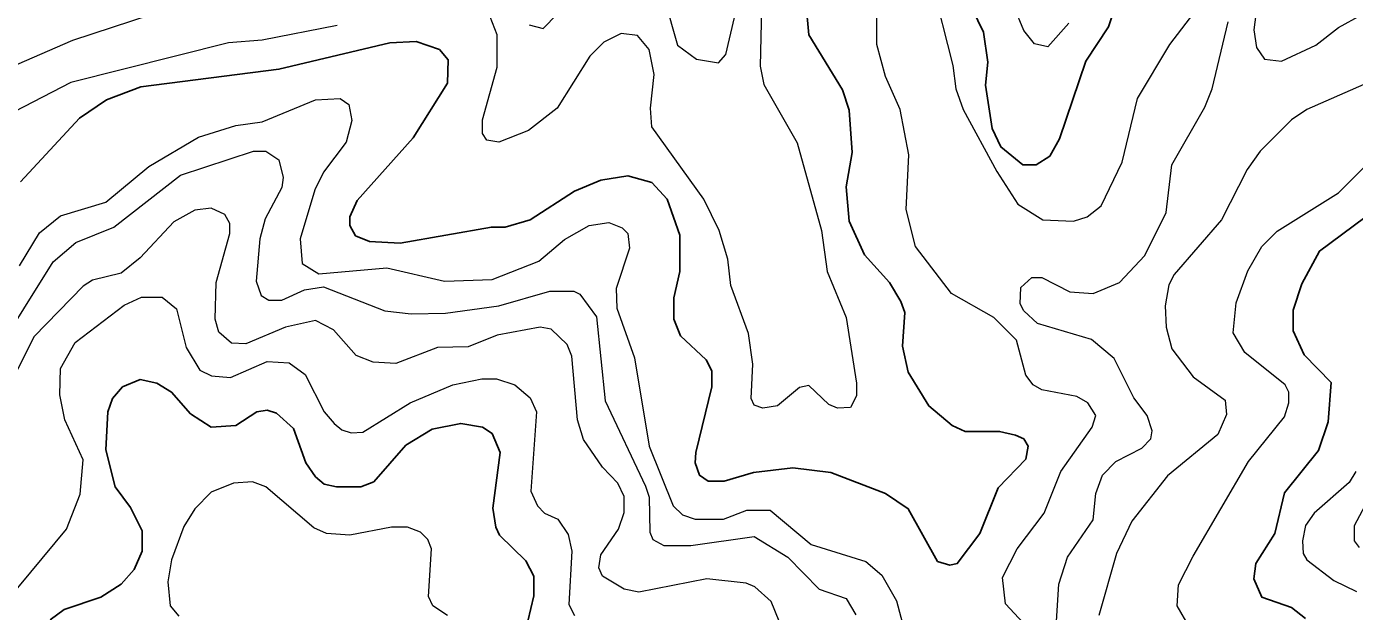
# Model space of a CAD drawing. Extents: x 577 to 602.9, y 7483.8 to 7511.6.
# Drawn here: x 579.108 to 580.554, y 7489.138 to 7489.775 of the extents above; entities that cross this region are included whole.
import ezdxf

# ---------------------------------------------------------------- set-up
doc = ezdxf.new("R2010")
doc.units = 0
doc.header["$LTSCALE"] = 0.032
doc.layers.add('1', color=7, linetype='Continuous', lineweight=25)
doc.layers.add('2', color=7, linetype='Continuous', lineweight=13)

msp = doc.modelspace()

# ---------------------------------------------------------------- linework, layer by layer
at = {"layer": '1'}
for points in [[(580.3058, 7489.8334), (580.2859, 7489.7746), (580.2613, 7489.7372), (580.2326, 7489.6529), (580.2223, 7489.6339), (580.2072, 7489.6243), (580.1929, 7489.6243), (580.1687, 7489.6439), (580.1593, 7489.6641), (580.1523, 7489.711), (580.1547, 7489.7364), (580.1499, 7489.769), (580.1309, 7489.808)], [(579.9567, 7489.7977), (579.9599, 7489.7659), (579.9965, 7489.7062), (580.0036, 7489.684), (580.0068, 7489.6378), (580.0005, 7489.6005), (580.0036, 7489.5631), (580.0203, 7489.5265), (580.0474, 7489.4963), (580.0601, 7489.4756), (580.0641, 7489.4637), (580.0617, 7489.4271), (580.068, 7489.3985), (580.0903, 7489.3619), (580.1158, 7489.3404), (580.1301, 7489.3341), (580.1674, 7489.3341), (580.1849, 7489.3301), (580.1937, 7489.3261), (580.1985, 7489.3182), (580.1961, 7489.3039), (580.1659, 7489.2728), (580.146, 7489.2228), (580.1213, 7489.1902), (580.1134, 7489.1886), (580.0999, 7489.1925), (580.068, 7489.2498), (580.0434, 7489.2665), (579.9838, 7489.2895), (579.9424, 7489.2943), (579.8995, 7489.2895), (579.8677, 7489.28), (579.8502, 7489.28), (579.8406, 7489.2864), (579.8359, 7489.2999), (579.8366, 7489.311), (579.8541, 7489.3826), (579.8541, 7489.4001), (579.8478, 7489.412), (579.82, 7489.4382)], [(579.82, 7489.4382), (579.8128, 7489.4565), (579.8128, 7489.4796), (579.8192, 7489.5082), (579.8192, 7489.548), (579.8056, 7489.5869), (579.7889, 7489.6052), (579.7627, 7489.6124), (579.7333, 7489.6076), (579.7047, 7489.5957), (579.6561, 7489.5647), (579.6291, 7489.5567), (579.614, 7489.5567), (579.5146, 7489.5392), (579.4812, 7489.5408), (579.4661, 7489.5472), (579.4597, 7489.5583), (579.4597, 7489.5679), (579.4677, 7489.5854), (579.5289, 7489.6537), (579.5663, 7489.7134), (579.5671, 7489.7388), (579.5575, 7489.75), (579.5321, 7489.7587), (579.5035, 7489.7571), (579.3826, 7489.7285), (579.2323, 7489.7094), (579.1949, 7489.6951), (579.1655, 7489.6752), (579.1011, 7489.606)], [(580.5006, 7489.1305), (580.4855, 7489.1424), (580.4529, 7489.1536), (580.4442, 7489.1735), (580.4465, 7489.1902), (580.4672, 7489.2228), (580.4776, 7489.2673), (580.5149, 7489.3134), (580.5253, 7489.3444), (580.5285, 7489.3874), (580.499, 7489.4176), (580.4871, 7489.4438), (580.4871, 7489.4661), (580.4966, 7489.4947), (580.5157, 7489.5305), (580.5905, 7489.5861)], [(579.1337, 7489.1289), (579.1488, 7489.1401), (579.1886, 7489.1536), (579.2108, 7489.1679), (579.2252, 7489.1838), (579.2339, 7489.2037), (579.2339, 7489.2259), (579.2212, 7489.2514), (579.2045, 7489.2736), (579.1941, 7489.3142), (579.1965, 7489.3555), (579.2013, 7489.3699), (579.2124, 7489.3826), (579.2315, 7489.3905), (579.2498, 7489.3866), (579.2657, 7489.377), (579.2864, 7489.3532), (579.3087, 7489.3388), (579.3357, 7489.3404), (579.3587, 7489.3555), (579.3699, 7489.3571), (579.3802, 7489.354), (579.3985, 7489.3373), (579.412, 7489.2999), (579.4224, 7489.2848), (579.4319, 7489.2768), (579.4454, 7489.2736), (579.4717, 7489.2736), (579.486, 7489.2792), (579.521, 7489.319), (579.5496, 7489.3365), (579.5806, 7489.3428), (579.6045, 7489.3388), (579.6148, 7489.3317), (579.6235, 7489.311), (579.6156, 7489.2506), (579.6188, 7489.2299), (579.6227, 7489.2212), (579.6514, 7489.1933), (579.6601, 7489.1766), (579.6601, 7489.1552), (579.6506, 7489.1138)]]:
    msp.add_lwpolyline(points, dxfattribs=at)
at = {"layer": '2'}
for points in [[(579.6553, 7489.777), (579.6705, 7489.773), (579.7635, 7489.8684)], [(579.909, 7489.8271), (579.9066, 7489.7317), (579.9106, 7489.7118), (579.9472, 7489.6482), (579.9734, 7489.5528), (579.9798, 7489.5082), (580.0005, 7489.4581), (580.0116, 7489.3866), (580.0116, 7489.373), (580.0052, 7489.3603), (579.9909, 7489.3595), (579.9814, 7489.3635), (579.9599, 7489.3842), (579.9496, 7489.3818), (579.9257, 7489.3619), (579.9098, 7489.3595), (579.9003, 7489.3627), (579.8971, 7489.3699), (579.8987, 7489.4072), (579.8939, 7489.4406), (579.8748, 7489.4931), (579.8716, 7489.5217), (579.8621, 7489.5528), (579.8454, 7489.5869), (579.7889, 7489.6657), (579.7873, 7489.6863), (579.7913, 7489.7229), (579.7858, 7489.75), (579.773, 7489.7651), (579.7555, 7489.7674), (579.7365, 7489.7579), (579.7213, 7489.7428), (579.6856, 7489.6863), (579.6546, 7489.6617), (579.622, 7489.649), (579.6092, 7489.6514), (579.6045, 7489.6585), (579.6045, 7489.6736), (579.6204, 7489.7309), (579.6204, 7489.7659), (579.61, 7489.7921)], [(580.0935, 7489.8231), (580.1166, 7489.7325), (580.1197, 7489.707), (580.1277, 7489.6848), (580.1643, 7489.6172), (580.1873, 7489.5814), (580.2144, 7489.5647), (580.2478, 7489.5631), (580.2629, 7489.5679), (580.278, 7489.5798), (580.301, 7489.6275), (580.3177, 7489.6967), (580.3527, 7489.7555), (580.4052, 7489.8239)], [(580.4497, 7489.8136), (580.4442, 7489.7714), (580.4473, 7489.7523), (580.4561, 7489.7396), (580.4744, 7489.7372), (580.5118, 7489.7547), (580.5364, 7489.7738), (580.5865, 7489.8016)], [(579.8025, 7489.8048), (579.8168, 7489.7547), (579.8374, 7489.7396), (579.8613, 7489.7356), (579.8693, 7489.7444), (579.8788, 7489.7849)], [(579.0717, 7489.7229), (579.1584, 7489.7603), (579.2657, 7489.7953)], [(580.2024, 7489.1154), (580.1738, 7489.1464), (580.1706, 7489.175), (580.1865, 7489.2061), (580.2159, 7489.245), (580.2342, 7489.2903), (580.2684, 7489.3388), (580.2724, 7489.3516), (580.2637, 7489.3651), (580.2517, 7489.3722), (580.2136, 7489.3794), (580.204, 7489.385), (580.1961, 7489.3953), (580.1857, 7489.4335), (580.1611, 7489.4581), (580.115, 7489.4844), (580.076, 7489.5353), (580.0657, 7489.5758), (580.0688, 7489.6354), (580.0593, 7489.6848), (580.0434, 7489.7205), (580.0339, 7489.7555), (580.0339, 7489.7953)], [(580.243, 7489.7786), (580.2199, 7489.7531), (580.2056, 7489.7563), (580.1937, 7489.7706), (580.1833, 7489.7961)], [(579.4462, 7489.7762), (579.3643, 7489.7603), (579.3277, 7489.7571), (579.156, 7489.7142), (579.0534, 7489.6609)], [(580.2295, 7489.1273), (580.2319, 7489.1679), (580.2414, 7489.1973), (580.2692, 7489.2379), (580.2724, 7489.2665), (580.2796, 7489.2864), (580.2939, 7489.3015), (580.3225, 7489.3158), (580.332, 7489.3261), (580.3336, 7489.3349), (580.3281, 7489.3516), (580.3138, 7489.3707), (580.2923, 7489.4136), (580.2676, 7489.4343), (580.2088, 7489.4518), (580.1937, 7489.4653), (580.1897, 7489.4732), (580.1905, 7489.4907), (580.2024, 7489.5019), (580.2136, 7489.5019), (580.2438, 7489.486), (580.2692, 7489.4844), (580.2979, 7489.4963), (580.3257, 7489.5257), (580.3487, 7489.5726), (580.3551, 7489.6243), (580.3909, 7489.6871), (580.3988, 7489.707), (580.4163, 7489.7802)], [(580.5642, 7489.7118), (580.5022, 7489.6848), (580.4855, 7489.6736), (580.4513, 7489.6394), (580.437, 7489.6195), (580.4092, 7489.5647), (580.3575, 7489.505), (580.3519, 7489.4939), (580.3479, 7489.4708), (580.3487, 7489.4478), (580.3551, 7489.4239), (580.3782, 7489.3937), (580.4132, 7489.3683), (580.4147, 7489.3524), (580.4052, 7489.3309), (580.3503, 7489.2856), (580.3114, 7489.2363), (580.2947, 7489.2013), (580.2756, 7489.1337)], [(579.1003, 7489.5146), (579.1218, 7489.5504), (579.1448, 7489.5687), (579.1941, 7489.5838), (579.2411, 7489.6227), (579.2951, 7489.6545), (579.3357, 7489.6673), (579.3643, 7489.6712), (579.4224, 7489.6951), (579.4494, 7489.6967), (579.4589, 7489.6903), (579.4621, 7489.6728), (579.4558, 7489.649), (579.4311, 7489.6164), (579.4216, 7489.5973), (579.4057, 7489.544), (579.408, 7489.517), (579.4263, 7489.5058), (579.5003, 7489.5122), (579.5631, 7489.4979), (579.6148, 7489.4995), (579.6657, 7489.5194), (579.6935, 7489.5432), (579.7206, 7489.5583), (579.742, 7489.5615), (579.7563, 7489.5559), (579.7627, 7489.5496), (579.7643, 7489.5337), (579.75, 7489.4899), (579.7508, 7489.4685), (579.7699, 7489.4144), (579.7858, 7489.3182), (579.812, 7489.253), (579.8223, 7489.2434), (579.8359, 7489.2387), (579.8669, 7489.2387), (579.8923, 7489.2482), (579.9178, 7489.2482), (579.9623, 7489.2108)], [(579.0423, 7489.3683), (579.1369, 7489.5186), (579.1615, 7489.54), (579.2029, 7489.5567), (579.2753, 7489.6132), (579.3548, 7489.6394), (579.3683, 7489.6394), (579.3826, 7489.6299), (579.3874, 7489.6108), (579.3858, 7489.5997), (579.3675, 7489.5655), (579.3619, 7489.544), (579.358, 7489.4979), (579.3635, 7489.482), (579.3715, 7489.4772), (579.3858, 7489.4772), (579.4104, 7489.4883), (579.4311, 7489.4915), (579.4979, 7489.4653), (579.5265, 7489.4621), (579.5639, 7489.4629), (579.622, 7489.4708), (579.6776, 7489.4868), (579.7039, 7489.4868), (579.7102, 7489.4836), (579.7285, 7489.4589), (579.738, 7489.3675), (579.7818, 7489.2744), (579.7858, 7489.2625)], [(580.4696, 7489.552), (580.5364, 7489.5941), (580.5658, 7489.6235)], [(579.9368, 7489.1043), (579.9186, 7489.1488), (579.9011, 7489.1647), (579.8915, 7489.1687), (579.8486, 7489.1735), (579.7746, 7489.1591), (579.7587, 7489.1623), (579.7349, 7489.1766), (579.7309, 7489.1854), (579.7333, 7489.1997), (579.7524, 7489.2275), (579.7587, 7489.2458), (579.7587, 7489.2633), (579.7516, 7489.2776), (579.7349, 7489.2951), (579.7142, 7489.3253), (579.7078, 7489.3468), (579.7015, 7489.416), (579.6967, 7489.4287), (579.6792, 7489.4454), (579.6673, 7489.4478), (579.6204, 7489.439), (579.5886, 7489.4263), (579.5552, 7489.4255), (579.5098, 7489.408), (579.4852, 7489.4096), (579.4669, 7489.4168), (579.4422, 7489.4446), (579.4224, 7489.4549), (579.3898, 7489.4478), (579.3468, 7489.4295), (579.3309, 7489.4303), (579.3174, 7489.4422), (579.3134, 7489.4565), (579.3142, 7489.4963), (579.3293, 7489.5496), (579.3293, 7489.5607), (579.3238, 7489.5702), (579.3087, 7489.5774), (579.2912, 7489.575), (579.2681, 7489.5623), (579.2315, 7489.5233), (579.2108, 7489.5066), (579.1798, 7489.4987)], [(580.3742, 7489.121), (580.3607, 7489.144), (580.3623, 7489.1671), (580.3782, 7489.1981), (580.4386, 7489.3015), (580.4776, 7489.35), (580.4823, 7489.3651), (580.4823, 7489.377), (580.4784, 7489.385), (580.4346, 7489.42), (580.4219, 7489.4414), (580.4251, 7489.474), (580.4378, 7489.509), (580.4529, 7489.5353), (580.4696, 7489.552)], [(579.1798, 7489.4987), (579.1695, 7489.4923), (579.1162, 7489.4375), (579.0979, 7489.4017)], [(579.1496, 7489.3468), (579.1441, 7489.3738), (579.1448, 7489.4025), (579.1607, 7489.4311), (579.214, 7489.4716), (579.2331, 7489.4804), (579.2554, 7489.4804), (579.2713, 7489.4677), (579.2816, 7489.4255), (579.2967, 7489.4009), (579.3094, 7489.3945), (579.3301, 7489.3929), (579.3699, 7489.4104), (579.3937, 7489.4088), (579.4112, 7489.3961), (579.4319, 7489.3555), (579.443, 7489.3428), (579.451, 7489.3357), (579.4613, 7489.3325), (579.474, 7489.3333), (579.5257, 7489.3651), (579.5719, 7489.385), (579.6037, 7489.3913), (579.6196, 7489.3913), (579.6394, 7489.385), (579.6561, 7489.3707), (579.6633, 7489.3555), (579.6569, 7489.2689), (579.6641, 7489.253), (579.672, 7489.245), (579.6864, 7489.2387), (579.6975, 7489.222), (579.7015, 7489.2037), (579.6983, 7489.1456), (579.7047, 7489.1337)], [(579.086, 7489.1488), (579.1512, 7489.2275), (579.1663, 7489.2657), (579.1695, 7489.3031), (579.1496, 7489.3468)], [(579.5663, 7489.1337), (579.5504, 7489.144), (579.5456, 7489.1544), (579.5488, 7489.2061), (579.5448, 7489.2164), (579.5369, 7489.2243), (579.5226, 7489.2299), (579.5051, 7489.2299), (579.4597, 7489.2212), (579.4343, 7489.2228), (579.4208, 7489.2291), (579.3683, 7489.2736), (579.354, 7489.2792), (579.3333, 7489.2776), (579.3087, 7489.2681), (579.2912, 7489.2498), (579.2792, 7489.2307), (579.2657, 7489.1941), (579.2617, 7489.1703), (579.2641, 7489.144), (579.2737, 7489.1329)], [(580.5555, 7489.2903), (580.5483, 7489.2784), (580.5102, 7489.245), (580.5006, 7489.2315), (580.4974, 7489.2148), (580.4982, 7489.2013), (580.5022, 7489.1941), (580.5316, 7489.1719), (580.5563, 7489.1599)], [(579.7858, 7489.2625), (579.7866, 7489.2243), (579.7897, 7489.2164), (579.8017, 7489.21), (579.8311, 7489.21), (579.9003, 7489.2196), (579.9368, 7489.1973), (579.971, 7489.1623), (580.0005, 7489.152), (580.0108, 7489.1345)], [(580.5595, 7489.2076), (580.5539, 7489.2148), (580.5539, 7489.2315), (580.5746, 7489.2705)], [(579.9623, 7489.2108), (580.0219, 7489.1925), (580.0394, 7489.1774), (580.0553, 7489.1496), (580.0784, 7489.0621)]]:
    msp.add_lwpolyline(points, dxfattribs=at)

doc.saveas('drawing.dxf')
